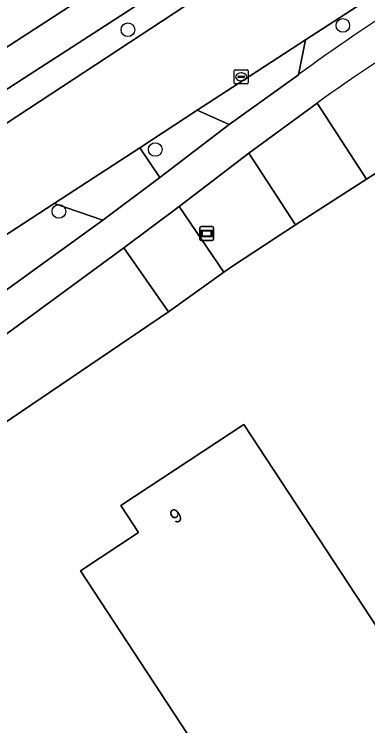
# Model space of a CAD drawing. Extents: x 156141 to 158132, y 385651 to 388333.
# Drawn here: x 157202 to 157227.4, y 387405.9 to 387457 of the extents above; entities that cross this region are included whole.
import ezdxf

# ---------------------------------------------------------------- set-up
doc = ezdxf.new("R2010")
doc.units = 0
for name, color, linetype in [('IMGEO_Berm_groen', 7, 'Continuous'), ('IMGEO_Boom', 7, 'Continuous'), ('IMGEO_Erf', 7, 'Continuous'), ('IMGEO_Fietspad_gesloten', 7, 'Continuous'), ('IMGEO_Groenvoorziening', 7, 'Continuous'), ('IMGEO_Hek', 7, 'Continuous'), ('IMGEO_Kolk', 7, 'Continuous'), ('IMGEO_Pand', 7, 'Continuous'), ('IMGEO_Pand_nummerreeks', 7, 'Continuous'), ('IMGEO_Rijbaan_lokaal_gesloten', 7, 'Continuous'), ('IMGEO_Rijbaan_lokaal_open', 7, 'Continuous'), ('IMGEO_Verklikker', 7, 'Continuous')]:
    doc.layers.add(name, color=color, linetype=linetype)

msp = doc.modelspace()

# ---------------------------------------------------------------- linework, layer by layer
at = {"layer": 'IMGEO_Berm_groen'}
for points in [[(157229.266, 387467.349), (157235.116, 387471.107), (157239.684, 387473.892), (157240.149, 387476.58), (157197.376, 387448.996), (157196.87, 387448.662), (157199.789, 387448.095), (157215.855, 387458.646)], [(157217.454, 387449.07), (157215.155, 387450.1), (157211.013, 387447.401), (157212.469, 387445.275)]]:
    msp.add_lwpolyline(points, close=True, dxfattribs=at)
for points in [[(157233.52, 387462.029), (157222.93, 387455.155), (157222.419, 387452.658)], [(157223.771, 387450.621), (157227.32, 387445.161), (157229.426, 387446.502)], [(157197.95, 387434.691), (157208.365, 387442.213), (157204.873, 387443.401), (157201.088, 387440.934), (157185.965, 387430.958), (157165.768, 387417.709), (157155.197, 387410.551), (157154.583, 387406.202)], [(157213.08, 387435.638), (157209.864, 387440.234), (157199.219, 387432.423)], [(157156.053, 387404.291), (157159.406, 387399.31), (157213.08, 387435.638)]]:
    msp.add_lwpolyline(points, dxfattribs=at)
for centre, radius, start, end in [((157315.49, 387324.481), 158.403, 122.46005, 125.9838), ((157291.982, 387356.122), 116.546, 121.05899, 125.82242)]:
    msp.add_arc(centre, radius, start, end, dxfattribs=at)
at = {"layer": 'IMGEO_Boom'}
for centre in [(157210.167, 387455.883), (157225.619, 387456.192), (157212.132, 387447.284), (157205.205, 387442.836)]:
    msp.add_circle(centre, 0.489, dxfattribs=at)
at = {"layer": 'IMGEO_Erf'}
msp.add_lwpolyline([(157320.713, 387353.62), (157305.682, 387375.027), (157304.638, 387374.518), (157279.268, 387361.368), (157273.458, 387370.719), (157258.79, 387393.387), (157280.492, 387407.431), (157244.126, 387455.856), (157229.426, 387446.502), (157227.32, 387445.161), (157222.219, 387441.873), (157217.755, 387438.96), (157217.053, 387438.479), (157213.08, 387435.638), (157159.406, 387399.31), (157146.086, 387390.271), (157113.082, 387367.853), (157106.068, 387363.071)], dxfattribs=at)
msp.add_lwpolyline([(157132.975, 387338.099), (157149.58, 387349.398), (157147.364, 387352.609), (157145.467, 387355.357), (157145.563, 387355.42), (157216.584, 387402.063), (157214.422, 387405.355), (157206.768, 387417.032), (157210.939, 387419.78), (157209.653, 387421.717), (157218.512, 387427.549), (157243.693, 387389.243), (157201.905, 387361.787), (157229.361, 387320), (157203.829, 387303.224), (157195.597, 387315.753), (157162.165, 387293.749)], close=True, dxfattribs=at)
at = {"layer": 'IMGEO_Fietspad_gesloten'}
msp.add_lwpolyline([(157240.149, 387476.58), (157248.695, 387481.704), (157262.316, 387489.278), (157264.751, 387490.578), (157268.649, 387492.699), (157278.211, 387497.9), (157279.09, 387498.378), (157278.186, 387500), (157277.882, 387500.545), (157276.873, 387500), (157267.453, 387494.912), (157263.575, 387492.818), (157261.078, 387491.499), (157248.991, 387484.81), (157247.406, 387483.932), (157238.802, 387478.815), (157196.061, 387451.17), (157195.475, 387450.783), (157196.87, 387448.662), (157197.376, 387448.996)], close=True, dxfattribs=at)
for points in [[(157222.419, 387452.658), (157217.454, 387449.07), (157212.469, 387445.275), (157208.365, 387442.213), (157197.95, 387434.691)], [(157209.864, 387440.234), (157213.861, 387443.197), (157218.871, 387447.027), (157223.771, 387450.621)], [(157199.219, 387432.423), (157209.864, 387440.234)]]:
    msp.add_lwpolyline(points, dxfattribs=at)
for centre, radius, start, end in [((157315.49, 387324.481), 158.403, 122.46005, 125.9838), ((157291.982, 387356.122), 116.546, 121.05899, 125.82242)]:
    msp.add_arc(centre, radius, start, end, dxfattribs=at)
at = {"layer": 'IMGEO_Groenvoorziening'}
for points in [[(157202.194, 387458.821), (157201.584, 387459.272), (157193.499, 387453.775), (157195.475, 387450.783), (157196.061, 387451.17), (157238.802, 387478.815), (157237.383, 387481.192)], [(157222.219, 387441.873), (157218.871, 387447.027), (157213.861, 387443.197), (157217.053, 387438.479), (157217.755, 387438.96)]]:
    msp.add_lwpolyline(points, close=True, dxfattribs=at)
at = {"layer": 'IMGEO_Hek'}
for points in [[(157227.32, 387445.161), (157229.426, 387446.502)], [(157222.219, 387441.873), (157227.32, 387445.161)], [(157217.755, 387438.96), (157222.219, 387441.873)], [(157213.08, 387435.638), (157217.053, 387438.479)], [(157217.053, 387438.479), (157217.755, 387438.96)], [(157159.406, 387399.31), (157213.08, 387435.638)]]:
    msp.add_lwpolyline(points, dxfattribs=at)
at = {"layer": 'IMGEO_Kolk'}
for p, q in [((157217.812, 387452.079), (157217.812, 387452.931)), ((157217.887, 387453.005), (157218.739, 387453.005)), ((157218.3, 387452.785), (157218.325, 387452.785)), ((157218.813, 387452.931), (157218.813, 387452.079)), ((157218.071, 387452.499), (157218.071, 387452.511)), ((157218.509, 387452.462), (157218.111, 387452.462)), ((157218.114, 387452.548), (157218.512, 387452.548)), ((157218.555, 387452.511), (157218.555, 387452.499)), ((157218.739, 387452.005), (157217.887, 387452.005)), ((157218.323, 387452.225), (157218.298, 387452.225))]:
    msp.add_line(p, q, dxfattribs=at)
for points in [[(157217.812, 387452.079), (157217.812, 387452.931)], [(157217.887, 387453.005), (157218.739, 387453.005)], [(157218.813, 387452.931), (157218.813, 387452.079)], [(157218.739, 387452.005), (157217.887, 387452.005)]]:
    msp.add_lwpolyline(points, dxfattribs=at)
for centre, radius, start, end in [((157217.889, 387452.929), 0.0765, 91.552, 178.448), ((157217.889, 387452.929), 0.0765, 91.552, 178.448), ((157218.737, 387452.929), 0.0765, 1.552, 88.448), ((157218.737, 387452.929), 0.0765, 1.552, 88.448), ((157218.111, 387452.508), 0.0403, 85.8775, 175.7526), ((157218.108, 387452.498), 0.0366, 178.938, 274.7102), ((157218.512, 387452.505), 0.043, 264.8664, 352.4533), ((157218.516, 387452.51), 0.0386, 1.7309, 96.639), ((157217.889, 387452.081), 0.0765, 181.552, 268.448), ((157217.889, 387452.081), 0.0765, 181.552, 268.448), ((157218.737, 387452.081), 0.0765, 271.552, 358.448), ((157218.737, 387452.081), 0.0765, 271.552, 358.448)]:
    msp.add_arc(centre, radius, start, end, dxfattribs=at)
for centre, major_axis, ratio, start_param, end_param in [((157218.299, 387452.505), (-0.387, 0.002), 0.722429, 4.712389, 7.853982), ((157218.324, 387452.505), (-0.39, 0.002), 0.717154, 1.570796, 4.712389)]:
    msp.add_ellipse(centre, major_axis=major_axis, ratio=ratio, start_param=start_param, end_param=end_param, dxfattribs=at)
at = {"layer": 'IMGEO_Pand'}
msp.add_lwpolyline([(157145.563, 387355.42), (157145.467, 387355.357), (157147.364, 387352.609), (157149.58, 387349.398), (157132.975, 387338.099), (157162.165, 387293.749), (157195.597, 387315.753), (157203.829, 387303.224), (157229.361, 387320), (157201.905, 387361.787), (157243.693, 387389.243), (157218.512, 387427.549), (157209.653, 387421.717), (157210.939, 387419.78), (157206.768, 387417.032), (157214.422, 387405.355), (157216.584, 387402.063)], close=True, dxfattribs=at)
at = {"layer": 'IMGEO_Rijbaan_lokaal_gesloten'}
for points in [[(157229.266, 387467.349), (157215.855, 387458.646), (157199.789, 387448.095), (157197.407, 387446.531), (157181.319, 387435.867), (157175.683, 387432.162), (157162.19, 387423.293), (157147.952, 387413.66), (157146.436, 387412.609)], [(157150.029, 387407.093), (157152.404, 387408.66), (157155.197, 387410.551), (157165.768, 387417.709), (157185.965, 387430.958), (157201.088, 387440.934), (157204.873, 387443.401), (157211.013, 387447.401), (157215.155, 387450.1), (157218.471, 387452.261), (157222.93, 387455.155), (157233.52, 387462.029)]]:
    msp.add_lwpolyline(points, dxfattribs=at)
at = {"layer": 'IMGEO_Rijbaan_lokaal_open'}
for points in [[(157222.419, 387452.658), (157222.93, 387455.155), (157218.471, 387452.261), (157215.155, 387450.1), (157217.454, 387449.07)], [(157223.771, 387450.621), (157218.871, 387447.027), (157222.219, 387441.873), (157227.32, 387445.161)], [(157212.469, 387445.275), (157211.013, 387447.401), (157204.873, 387443.401), (157208.365, 387442.213)], [(157209.864, 387440.234), (157213.08, 387435.638), (157217.053, 387438.479), (157213.861, 387443.197)]]:
    msp.add_lwpolyline(points, close=True, dxfattribs=at)
at = {"layer": 'IMGEO_Verklikker'}
for p, q in [((157215.332, 387440.851), (157215.332, 387441.651)), ((157215.332, 387441.651), (157215.332, 387440.851)), ((157215.432, 387441.751), (157216.222, 387441.751)), ((157216.222, 387441.751), (157215.432, 387441.751)), ((157216.322, 387441.651), (157216.322, 387440.851)), ((157216.322, 387440.851), (157216.322, 387441.651)), ((157216.222, 387440.751), (157215.432, 387440.751)), ((157215.432, 387440.751), (157216.222, 387440.751))]:
    msp.add_line(p, q, dxfattribs=at)
for points in [[(157215.433, 387441.483), (157216.221, 387441.483), (157216.221, 387441.019), (157215.433, 387441.019), (157215.433, 387441.483)], [(157215.498, 387441.418), (157215.498, 387441.084), (157216.156, 387441.084), (157216.156, 387441.418), (157215.498, 387441.418)]]:
    msp.add_lwpolyline(points, dxfattribs=at)
for centre, start, end in [((157215.432, 387441.651), 90, 180), ((157215.432, 387441.651), 90, 180), ((157216.222, 387441.651), 0, 90), ((157216.222, 387441.651), 360, 90), ((157215.432, 387440.851), 180, 270), ((157215.432, 387440.851), 180, 270), ((157216.222, 387440.851), 270, 0), ((157216.222, 387440.851), 270, 0)]:
    msp.add_arc(centre, 0.1, start, end, dxfattribs=at)

# ---------------------------------------------------------------- texts
at = {"layer": 'IMGEO_Pand_nummerreeks'}
msp.add_text('9', height=1, rotation=33.3687, dxfattribs=at).set_placement((157213.578, 387420.373))

doc.saveas('drawing.dxf')
